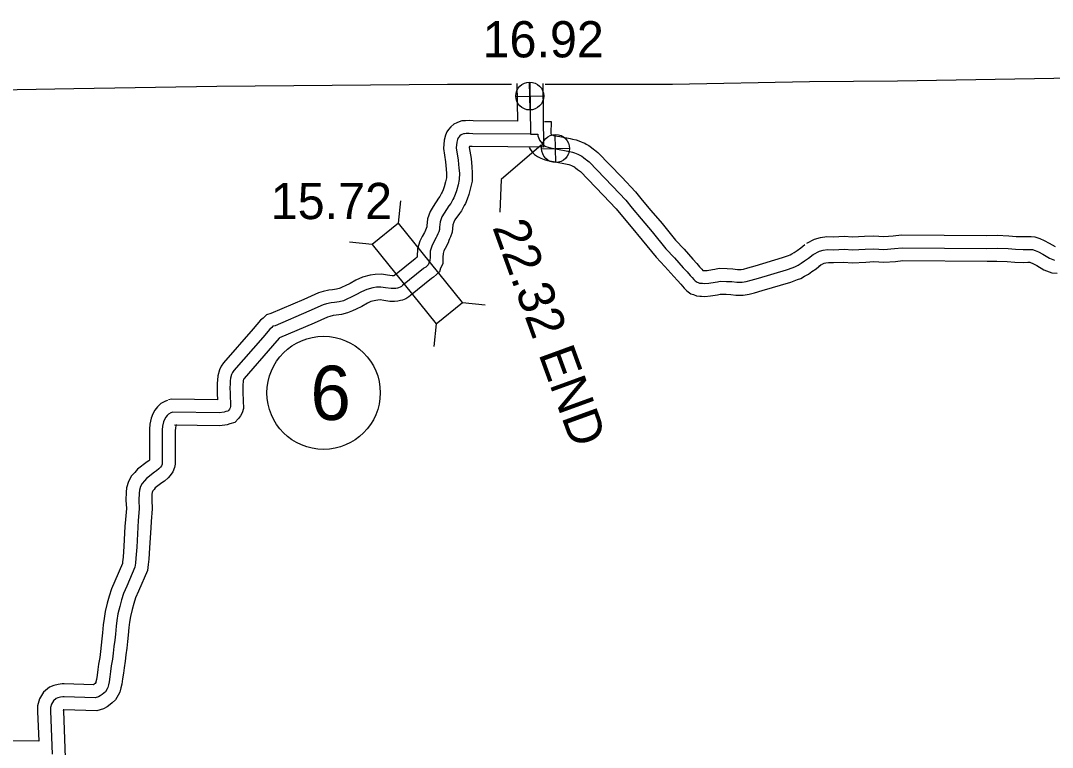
# Model space of a CAD drawing. Extents: x 31699 to 244310, y -8841 to 11474.
# Drawn here: x 139418 to 140220, y 2391 to 2956 of the extents above; entities that cross this region are included whole.
import ezdxf

# ---------------------------------------------------------------- set-up
doc = ezdxf.new("R2010")
doc.units = 0
for name, color, linetype in [('B_Logo', 7, 'Continuous'), ('Level 21', 7, 'Continuous'), ('Level 55', 7, 'Continuous'), ('R_Annotation', 7, 'Continuous'), ('R_Border Notes', 7, 'Continuous'), ('R_XS_EARTHWORK_STAGE1', 7, 'Continuous'), ('R_XS_EARTHWORK_STAGE2', 7, 'Continuous'), ('S_WALL', 7, 'Continuous'), ('S_WALL_ANNOT', 7, 'Continuous')]:
    doc.layers.add(name, color=color, linetype=linetype)

msp = doc.modelspace()

# ---------------------------------------------------------------- linework, layer by layer
at = {"layer": 'B_Logo'}
for points in [[(139814.02, 2907.92), (139814.56, 2867.98), (139769.61, 2868.34), (139766.8, 2868.55), (139764.54, 2868.45), (139763.14, 2868.36), (139762.47, 2868.15), (139761.15, 2867.66), (139760.55, 2867.38), (139759.7, 2866.63), (139758.78, 2865.61), (139758.46, 2865.07), (139757.88, 2863.79), (139757.32, 2861.65), (139756.92, 2857.24), (139758.42, 2847.72), (139758.99, 2841.65), (139759.32, 2837.59), (139759.14, 2832.71), (139758.27, 2828.69), (139757.02, 2824), (139756, 2821.11), (139754.91, 2818.42), (139754.26, 2817.28), (139752.58, 2813.98), (139751.21, 2812.29), (139747.37, 2806.55), (139745.75, 2803.72), (139744.42, 2799.82), (139743.96, 2795.74), (139743.79, 2793.74), (139743.22, 2792.06), (139742.51, 2790.58), (139741.74, 2788.7), (139741.36, 2787.55), (139739.29, 2783.71), (139737.94, 2780.95), (139736.67, 2777.13), (139736.48, 2772.59), (139736.39, 2769.58), (139735.43, 2767.56), (139735.05, 2766.42), (139733.14, 2764.65), (139731.76, 2763.76), (139731.36, 2763.42), (139715.18, 2750.33), (139714.32, 2749.64), (139713.2, 2748.96), (139712.07, 2748.54), (139711.28, 2748.32), (139709.82, 2748.03), (139708.48, 2747.87), (139706.22, 2747.97), (139701.94, 2748.56), (139698.33, 2749.1), (139694.93, 2748.97), (139692.14, 2748.46), (139687.29, 2747.24), (139683.32, 2745.44), (139678.96, 2742.96), (139674.79, 2741.02), (139672.28, 2739.84), (139670.82, 2739.21), (139669.16, 2738.45), (139665.84, 2737.66), (139662.19, 2737.06), (139659.59, 2736.75), (139656.07, 2736.02), (139653.35, 2735.17), (139642.43, 2730.31), (139616.08, 2719.04), (139614.48, 2718.62), (139613.56, 2717.73), (139612.05, 2716.37), (139606.62, 2710), (139584.05, 2684.12), (139583.01, 2682.56), (139582.3, 2681.08), (139581.42, 2678.2), (139581.25, 2676.13), (139581.16, 2673.86), (139581.01, 2670.85), (139581.15, 2666.65), (139581.59, 2656.18), (139581.27, 2655.3), (139580.76, 2654.29), (139580.1, 2653.41), (139579.45, 2652.74), (139577.92, 2652.31), (139576.53, 2651.82), (139572.6, 2651.35), (139536.78, 2651.86), (139535.99, 2651.65)], [(139814.56, 2867.98), (139820.3, 2867.94), (139820.25, 2866.67), (139820.74, 2865.41), (139821.29, 2864.22), (139821.64, 2863.29), (139822.46, 2862.11), (139823.49, 2860.66), (139824.3, 2859.74), (139825.31, 2859.02), (139826.53, 2858.37), (139828.14, 2857.8), (139830.01, 2857.3), (139831.48, 2856.99), (139835.63, 2856.26), (139843.53, 2854.73), (139845.13, 2854.42), (139847.14, 2853.92), (139848.62, 2853.42), (139850.09, 2852.84), (139851.3, 2852.33), (139852.31, 2851.88), (139853.32, 2851.36), (139854.33, 2850.84), (139855.68, 2849.73), (139857.3, 2848.49), (139858.04, 2847.91), (139860, 2846.34), (139878.33, 2827.5), (139888.65, 2816.6), (139893.62, 2810.34), (139900.49, 2802.25), (139909, 2792.05), (139919.76, 2778.89), (139926.42, 2771.73), (139933.21, 2764.11), (139936.2, 2760.82), (139938.58, 2758.13), (139940.21, 2756.42), (139941.37, 2754.97), (139942.39, 2753.99), (139943.94, 2752.88), (139944.81, 2752.56), (139945.75, 2752.18), (139946.75, 2752.13), (139948.15, 2752.02), (139950.09, 2751.85), (139953.09, 2752.1), (139957.88, 2752.85), (139959.74, 2753.29), (139961.93, 2753.72), (139966.94, 2753.48), (139970.87, 2753.34), (139974.81, 2752.88), (139978.95, 2752.82), (139982.21, 2753.34), (139985.93, 2754.34), (139991.77, 2755.97), (140013.53, 2762.49), (140018.5, 2764.31), (140020.29, 2765.01), (140022.54, 2766.18), (140024.85, 2767.56), (140027.35, 2769.4), (140030.45, 2771.46), (140034.07, 2774.39)], [(140034.07, 2774.39), (140038.96, 2777.02), (140041.95, 2777.79), (140045.35, 2778.35), (140050.03, 2778.13), (140058.17, 2778.54), (140064.65, 2778.07), (140074.59, 2778.57), (140081.26, 2778.9), (140089.08, 2778.44), (140097.21, 2778.99), (140103.35, 2779.65), (140169.17, 2779.21), (140176.98, 2779.36), (140185.53, 2779.04), (140191.34, 2778.56), (140197.35, 2778.28), (140200.69, 2778.38), (140202.96, 2778.4), (140204.43, 2778.22), (140206.64, 2777.57), (140209.12, 2776.39), (140212.67, 2774.56), (140217.78, 2771.54), (140221.6, 2770.04)], [(139535.99, 2651.65), (139535.06, 2651.3), (139533.34, 2650.4), (139532.16, 2649.25), (139531.18, 2647.96), (139530.21, 2646.21), (139529.51, 2644.4), (139528.77, 2640.91), (139528.48, 2638.1), (139528.45, 2612.14), (139528.33, 2611.4), (139527.88, 2610.2), (139527.03, 2609.05), (139525.92, 2607.89), (139524.08, 2606.13), (139522.43, 2605.1), (139516.18, 2600.25), (139514.54, 2598.42), (139512.84, 2596.45), (139511.48, 2594.03), (139510.66, 2591.14), (139510.44, 2588.87), (139510.26, 2583.53), (139510.64, 2576.79), (139509.8, 2567.57), (139509.48, 2562.49), (139508.61, 2546.99), (139507.95, 2538.3), (139507.62, 2534.42), (139507.2, 2531.41), (139500.85, 2516.62), (139498.41, 2510.9), (139496.76, 2505.87), (139495.45, 2500.84), (139494.01, 2494.94), (139493.16, 2489.99), (139492.57, 2485.51), (139492.01, 2479.36), (139491.56, 2474.54), (139490.91, 2469.53), (139490.33, 2464.44), (139489.74, 2459.76), (139488.89, 2454.54), (139488.36, 2450.33), (139487.7, 2446.04), (139487.17, 2442.16), (139486.67, 2439.89), (139486.11, 2437.81), (139485.53, 2436.73), (139484.23, 2434.5), (139482.98, 2433.35), (139481.8, 2432.39), (139480.28, 2431.23), (139478.96, 2430.54), (139476.37, 2429.76), (139452.15, 2430.55), (139451.15, 2430.53), (139449.36, 2430.36), (139447.36, 2429.8), (139445.97, 2429.24), (139443.93, 2427.53), (139442.31, 2424.9), (139441.56, 2422.22), (139441.61, 2419.35), (139442.97, 2386)]]:
    msp.add_lwpolyline(points, dxfattribs=at)
at = {"layer": 'Level 21'}
for p, q in [((139814.23, 2886.77), (139813.73, 2908.47)), ((139803.14, 2897.37), (139824.83, 2897.87)), ((139834.27, 2845.97), (139833.77, 2867.67)), ((139823.17, 2856.57), (139844.87, 2857.07))]:
    msp.add_line(p, q, dxfattribs=at)
for centre in [(139813.98, 2897.62), (139834.02, 2856.82)]:
    msp.add_circle(centre, 10.85, dxfattribs=at)
at = {"layer": 'Level 55'}
for points in [[(139825.33, 2877.91), (139830.66, 2877.88), (139830.32, 2868.52), (139830.52, 2868.09), (139830.57, 2867.97), (139830.66, 2867.83), (139830.96, 2867.41), (139831.11, 2867.36), (139832.33, 2867.03), (139833.37, 2866.81), (139837.45, 2866.1), (139845.41, 2864.55), (139847.27, 2864.19), (139849.98, 2863.52), (139852.06, 2862.81), (139853.86, 2862.1), (139855.29, 2861.5), (139856.63, 2860.9), (139857.87, 2860.26), (139859.84, 2859.26), (139861.89, 2857.57), (139863.44, 2856.39), (139864.27, 2855.73), (139866.74, 2853.76), (139885.54, 2834.42), (139896.21, 2823.16), (139901.35, 2816.69), (139908.14, 2808.69), (139916.71, 2798.42), (139927.3, 2785.47), (139933.81, 2778.46), (139940.64, 2770.8), (139943.65, 2767.5), (139945.95, 2764.89), (139947.75, 2763.01), (139948.54, 2762.02), (139948.97, 2761.98), (139950.1, 2761.89), (139951.89, 2762.04), (139955.97, 2762.68), (139957.62, 2763.06), (139961.19, 2763.77), (139967.35, 2763.47), (139971.63, 2763.32), (139975.48, 2762.87), (139978.23, 2762.83), (139980.11, 2763.13), (139983.28, 2763.98), (139988.98, 2765.58), (140010.37, 2771.98), (140014.96, 2773.67), (140016.15, 2774.13), (140017.66, 2774.92), (140019.31, 2775.9), (140021.62, 2777.6), (140024.53, 2779.53), (140027.77, 2782.16)], [(139813.45, 2857.55), (139814.26, 2856.38), (139815.64, 2854.44), (139817.58, 2852.24), (139820.05, 2850.49), (139822.47, 2849.2), (139825.16, 2848.24), (139827.69, 2847.57), (139829.59, 2847.17), (139833.81, 2846.43), (139841.64, 2844.91), (139842.99, 2844.65), (139844.3, 2844.33), (139845.17, 2844.03), (139846.32, 2843.58), (139847.31, 2843.16), (139847.99, 2842.85), (139848.76, 2842.46), (139848.81, 2842.43), (139849.47, 2841.9), (139851.16, 2840.6), (139851.82, 2840.08), (139853.27, 2838.92), (139871.11, 2820.57), (139881.09, 2810.04), (139885.9, 2803.99), (139892.84, 2795.81), (139901.29, 2785.69), (139912.22, 2772.32), (139919.02, 2765), (139925.78, 2757.41), (139928.76, 2754.15), (139931.21, 2751.36), (139932.67, 2749.83), (139933.96, 2748.23), (139935.97, 2746.28), (139939.23, 2743.95), (139941.2, 2743.23), (139943.55, 2742.27), (139946.12, 2742.15), (139947.34, 2742.05), (139950.08, 2741.81), (139954.28, 2742.17), (139959.79, 2743.03), (139961.85, 2743.51), (139962.67, 2743.67), (139966.52, 2743.48), (139970.12, 2743.36), (139974.15, 2742.89), (139979.67, 2742.8), (139984.31, 2743.55), (139988.57, 2744.69), (139994.55, 2746.37), (140016.69, 2753), (140022.04, 2754.96), (140024.44, 2755.89), (140027.41, 2757.45), (140030.39, 2759.22), (140033.09, 2761.21), (140036.38, 2763.39), (140040.37, 2766.62)], [(140029.33, 2783.2), (140035.3, 2786.41), (140039.89, 2787.58), (140044.76, 2788.39), (140050.01, 2788.14), (140058.28, 2788.56), (140064.76, 2788.09), (140074.09, 2788.56), (140081.31, 2788.91), (140089.03, 2788.46), (140096.34, 2788.95), (140102.85, 2789.65), (140169.11, 2789.21), (140177.08, 2789.36), (140186.12, 2789.02), (140191.98, 2788.54), (140197.43, 2788.29), (140200.49, 2788.38), (140203.54, 2788.41), (140206.47, 2788.04), (140210.21, 2786.95), (140213.56, 2785.36), (140217.52, 2783.31), (140222.18, 2780.55)], [(140038.81, 2765.59), (140042.62, 2767.64), (140044.02, 2767.99), (140045.95, 2768.31), (140050.04, 2768.12), (140058.06, 2768.53), (140064.53, 2768.05), (140075.09, 2768.58), (140081.22, 2768.89), (140089.12, 2768.42), (140098.08, 2769.02), (140103.85, 2769.64), (140169.23, 2769.21), (140176.89, 2769.35), (140184.93, 2769.05), (140190.7, 2768.58), (140197.27, 2768.28), (140200.88, 2768.38), (140202.37, 2768.4), (140202.38, 2768.4), (140203.07, 2768.2), (140204.68, 2767.43), (140207.83, 2765.81), (140213.37, 2762.52), (140219.46, 2760.13), (140223.83, 2759.91)]]:
    msp.add_lwpolyline(points, dxfattribs=at)
at = {"layer": 'R_Annotation'}
for points in [[(140031.27, 2908.83), (140099.6, 2909.51), (140281.88, 2912.54), (140460.01, 2915.46), (140616.6, 2916.9), (140631.73, 2918.5)], [(138807.22, 2895.58), (138887.21, 2895.33), (139056.09, 2897.92), (139218.31, 2899.85), (139392.85, 2902.4), (139415.79, 2902.6), (139459.72, 2903.36), (139570.92, 2905.41), (139750.08, 2906.91), (139799.75, 2906.86)], [(139825.83, 2906.83), (139924.74, 2906.73), (140031.27, 2908.83)]]:
    msp.add_lwpolyline(points, dxfattribs=at)
at = {"layer": 'R_Border Notes'}
msp.add_circle((139653.8, 2666.88), 44, dxfattribs=at)
at = {"layer": 'R_XS_EARTHWORK_STAGE1'}
for p, q in [((139712.01, 2798.7), (139713.85, 2816.2)), ((139691.48, 2782.09), (139673.98, 2783.94)), ((139761.82, 2737.13), (139779.33, 2735.28)), ((139741.3, 2720.52), (139739.45, 2703.02))]:
    msp.add_line(p, q, dxfattribs=at)
msp.add_lwpolyline([(139691.48, 2782.09), (139741.3, 2720.52), (139761.82, 2737.13), (139712.01, 2798.7)], close=True, dxfattribs=at)
at = {"layer": 'R_XS_EARTHWORK_STAGE2'}
for points in [[(139804.02, 2907.44), (139804.42, 2878.06), (139770.04, 2878.33), (139766.96, 2878.57), (139763.98, 2878.43), (139761.27, 2878.26), (139759.22, 2877.6), (139757.3, 2876.89), (139755.04, 2875.84), (139752.66, 2873.76), (139750.71, 2871.59), (139749.59, 2869.73), (139748.42, 2867.15), (139747.43, 2863.38), (139746.85, 2856.9), (139748.49, 2846.47), (139749.02, 2840.78), (139749.31, 2837.37), (139749.18, 2833.96), (139748.55, 2831.04), (139747.46, 2826.96), (139746.64, 2824.65), (139745.88, 2822.78), (139745.45, 2822.01), (139744.15, 2819.45), (139743.15, 2818.23), (139738.87, 2811.81), (139736.6, 2807.86), (139734.61, 2802.03), (139734, 2796.72), (139733.93, 2795.81), (139733.36, 2794.63), (139732.36, 2792.17), (139732.15, 2791.54), (139730.4, 2788.29), (139728.66, 2784.75), (139726.73, 2778.95), (139726.48, 2772.93), (139726.46, 2772.25), (139725.75, 2771.79), (139724.95, 2771.09), (139708.92, 2758.12), (139708.79, 2758.02), (139708.25, 2757.91), (139708.11, 2757.9), (139707.11, 2757.94), (139703.36, 2758.46), (139698.88, 2759.13), (139693.83, 2758.94), (139690.01, 2758.23), (139683.97, 2756.72), (139678.77, 2754.35), (139674.37, 2751.85), (139670.56, 2750.08), (139668.18, 2748.96), (139666.75, 2748.35), (139665.88, 2747.95), (139663.88, 2747.47), (139660.78, 2746.97), (139657.98, 2746.63), (139653.56, 2745.71), (139649.81, 2744.55), (139638.43, 2739.48), (139612.8, 2728.52), (139609.4, 2727.61), (139606.75, 2725.05), (139604.87, 2723.36), (139599.05, 2716.53), (139576.1, 2690.21), (139574.3, 2687.53), (139572.96, 2684.73), (139571.54, 2680.08), (139571.27, 2676.73), (139571.17, 2674.31), (139571, 2670.93), (139571.15, 2666.27), (139571.36, 2661.37), (139535.53, 2661.88), (139533.39, 2661.31)], [(139824.02, 2907.44), (139824.7, 2857.9), (139769.18, 2858.34), (139767.07, 2858.5), (139766.99, 2857.57), (139768.34, 2848.96), (139768.95, 2842.53), (139769.34, 2837.81), (139769.1, 2831.46), (139768, 2826.35), (139766.58, 2821.04), (139765.35, 2817.57), (139763.94, 2814.07), (139763.08, 2812.55), (139761.02, 2808.5), (139759.27, 2806.35), (139755.88, 2801.28), (139754.91, 2799.57), (139754.23, 2797.61), (139753.91, 2794.76), (139753.65, 2791.68), (139752.49, 2788.27), (139751.66, 2786.53), (139751.12, 2785.22), (139750.57, 2783.57), (139748.18, 2779.14), (139747.21, 2777.16), (139746.6, 2775.31), (139746.47, 2772.24), (139746.33, 2767.18), (139744.72, 2763.81), (139743.72, 2760.83), (139739.3, 2756.72), (139737.75, 2755.73), (139721.44, 2742.53), (139720.07, 2741.44), (139717.6, 2739.92), (139715.12, 2739), (139713.56, 2738.58), (139711.38, 2738.15), (139708.86, 2737.85), (139705.32, 2738), (139700.51, 2738.66), (139697.77, 2739.07), (139696.03, 2739.01), (139694.26, 2738.68), (139690.6, 2737.76), (139687.87, 2736.52), (139683.55, 2734.06), (139679.02, 2731.96), (139676.37, 2730.72), (139674.89, 2730.08), (139672.45, 2728.95), (139667.81, 2727.85), (139663.59, 2727.16), (139661.2, 2726.87), (139658.57, 2726.33), (139656.88, 2725.8), (139646.43, 2721.15), (139619.52, 2709.64), (139619.24, 2709.38), (139614.2, 2703.47), (139592.01, 2678.02), (139591.72, 2677.6), (139591.65, 2677.44), (139591.3, 2676.31), (139591.24, 2675.52), (139591.15, 2673.4), (139591.02, 2670.77), (139591.14, 2667.02), (139591.67, 2654.61), (139590.46, 2651.3), (139589.28, 2649), (139587.75, 2646.93), (139584.76, 2643.84), (139580.94, 2642.77), (139578.81, 2642.02), (139573.13, 2641.34), (139538.03, 2641.85)], [(139532.46, 2661.01), (139530.97, 2660.44), (139527.4, 2658.58), (139524.65, 2655.89), (139522.79, 2653.44), (139521.13, 2650.46), (139519.89, 2647.26), (139518.87, 2642.47), (139518.48, 2638.62), (139518.45, 2614.58), (139517.9, 2614.06), (139516.71, 2613.31), (139509.33, 2607.59), (139507.03, 2605.02), (139504.62, 2602.23), (139502.18, 2597.89), (139500.8, 2593.02), (139500.45, 2589.54), (139500.25, 2583.41), (139500.61, 2576.97), (139499.82, 2568.33), (139499.5, 2563.08), (139498.63, 2547.65), (139497.99, 2539.11), (139497.68, 2535.54), (139497.48, 2534.12), (139491.66, 2520.55), (139489.05, 2514.43), (139487.17, 2508.7), (139485.75, 2503.29), (139484.22, 2496.97), (139483.28, 2491.49), (139482.63, 2486.62), (139482.05, 2480.28), (139481.62, 2475.65), (139480.98, 2470.74), (139480.4, 2465.64), (139479.84, 2461.19), (139478.99, 2455.96), (139478.46, 2451.71), (139477.81, 2447.49), (139477.31, 2443.91), (139476.96, 2442.26), (139476.76, 2441.55), (139476.35, 2440.85), (139475.62, 2440.26), (139475.04, 2439.81), (139452.23, 2440.55), (139450.61, 2440.52), (139447.51, 2440.24), (139444.12, 2439.27), (139440.78, 2437.93), (139436.28, 2434.17), (139433.07, 2428.96), (139431.53, 2423.52), (139431.61, 2419.06), (139432.55, 2396.09)], [(139539.51, 2642.29), (139539.46, 2642.27), (139539.29, 2641.96), (139539.12, 2641.53), (139538.66, 2639.36), (139538.48, 2637.59), (139538.45, 2611.32), (139538.04, 2608.84), (139536.77, 2605.4), (139534.69, 2602.58), (139532.99, 2600.81), (139530.26, 2598.19), (139528.16, 2596.88), (139523.03, 2592.9), (139522.05, 2591.81), (139521.07, 2590.68), (139520.78, 2590.17), (139520.53, 2589.26), (139520.42, 2588.2), (139520.27, 2583.64), (139520.67, 2576.62), (139519.77, 2566.8), (139519.46, 2561.9), (139518.59, 2546.33), (139517.92, 2537.5), (139517.56, 2533.31), (139516.92, 2528.71), (139510.04, 2512.69), (139507.78, 2507.38), (139506.36, 2503.05), (139505.15, 2498.39), (139503.81, 2492.91), (139503.05, 2488.49), (139502.51, 2484.4), (139501.97, 2478.43), (139501.5, 2473.43), (139500.84, 2468.32), (139500.26, 2463.25), (139499.64, 2458.34), (139498.79, 2453.12), (139498.27, 2448.94), (139497.6, 2444.6), (139497.02, 2440.42), (139496.39, 2437.51), (139495.46, 2434.07), (139494.25, 2431.84), (139492.12, 2428.18), (139489.53, 2425.78), (139487.98, 2424.53), (139485.68, 2422.77), (139482.75, 2421.24), (139477.69, 2419.72), (139452.08, 2420.54), (139451.7, 2420.54), (139451.59, 2420.53), (139451.6, 2419.64), (139453.39, 2375.92)], [(139432.55, 2396.09), (139398.31, 2396.36)]]:
    msp.add_lwpolyline(points, dxfattribs=at)
at = {"layer": 'S_WALL_ANNOT'}
msp.add_lwpolyline([(139822.81, 2859.38), (139791.75, 2832.76), (139790.64, 2807.25)], dxfattribs=at)

# ---------------------------------------------------------------- texts
at = {"layer": 'R_Border Notes'}
msp.add_text('6', height=42.24, dxfattribs=at).set_placement((139643.57, 2645.76))
at = {"layer": 'S_WALL'}
msp.add_text('15.72', height=28.16, dxfattribs=at).set_placement((139612.73, 2801.94))
at = {"layer": 'S_WALL_ANNOT'}
msp.add_text('16.92', height=28.16, dxfattribs=at).set_placement((139777.29, 2927.68))
msp.add_text('22.32 END', height=28.16, rotation=290, dxfattribs=at).set_placement((139784.7, 2795.71))

doc.saveas('drawing.dxf')
